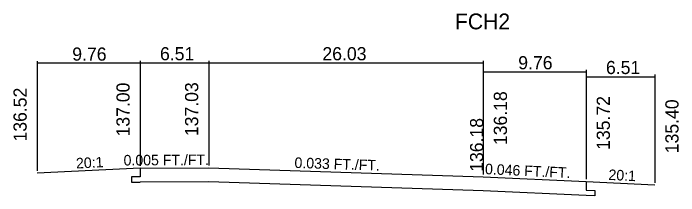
# Model space of a CAD drawing. Extents: x -14327 to 8886, y -10 to 39048.
# Drawn here: x 1133.8 to 1196.9, y 28043.4 to 28060.7 of the extents above; entities that cross this region are included whole.
import ezdxf

# ---------------------------------------------------------------- set-up
doc = ezdxf.new("R2010")
doc.units = 0
doc.layers.add('Level 20', color=7, linetype='Continuous')

msp = doc.modelspace()

# ---------------------------------------------------------------- linework, layer by layer
at = {"layer": 'Level 20'}
for p, q in [((1145.789, 28056.181), (1145.789, 28046.198)), ((1152.296, 28056.181), (1152.296, 28046.231)), ((1178.326, 28056.181), (1178.326, 28045.376)), ((1136.028, 28056.148), (1136.028, 28045.718)), ((1145.789, 28055.948), (1136.028, 28055.948)), ((1145.789, 28056.148), (1145.789, 28046.198)), ((1145.789, 28055.981), (1152.296, 28055.981)), ((1152.296, 28055.981), (1178.326, 28055.981)), ((1178.326, 28055.326), (1178.326, 28045.376)), ((1178.326, 28055.126), (1188.087, 28055.126)), ((1188.087, 28055.326), (1188.087, 28044.925)), ((1188.087, 28054.875), (1188.087, 28044.925)), ((1188.087, 28054.675), (1194.595, 28054.675)), ((1194.595, 28054.875), (1194.595, 28044.605)), ((1145.789, 28045.998), (1136.028, 28045.518)), ((1145.789, 28045.998), (1152.296, 28046.031)), ((1145.789, 28045.998), (1145.789, 28045.165)), ((1152.296, 28046.031), (1178.326, 28045.176)), ((1145.789, 28045.165), (1144.975, 28045.162)), ((1144.975, 28045.162), (1144.975, 28044.662)), ((1178.326, 28045.176), (1188.087, 28044.725)), ((1144.975, 28044.662), (1145.789, 28044.665)), ((1152.296, 28044.698), (1145.789, 28044.665)), ((1178.326, 28043.843), (1152.296, 28044.698)), ((1188.087, 28044.725), (1188.087, 28043.892)), ((1188.087, 28044.725), (1194.595, 28044.405)), ((1188.087, 28043.392), (1178.326, 28043.843)), ((1188.087, 28043.892), (1188.901, 28043.869)), ((1188.901, 28043.869), (1188.901, 28043.369)), ((1188.901, 28043.369), (1188.087, 28043.392))]:
    msp.add_line(p, q, dxfattribs=at)

# ---------------------------------------------------------------- texts
for s, height, p in [('FCH2', 1.5, (1175.639, 28059.176)), ('9.76', 1.25, (1139.348, 28056.198)), ('6.51', 1.25, (1147.67, 28056.231)), ('26.03', 1.25, (1163.072, 28056.231)), ('9.76', 1.25, (1181.647, 28055.376)), ('6.51', 1.25, (1189.968, 28054.925))]:
    msp.add_text(s, height=height, dxfattribs=at).set_placement(p)
for s, height, rotation, p in [('137.00', 1.25, 90, (1144.787, 28048.998)), ('137.03', 1.25, 90, (1151.295, 28049.031)), ('136.52', 1.25, 90, (1135.026, 28048.518)), ('136.18', 1.25, 90, (1180.578, 28048.176)), ('135.72', 1.25, 90, (1190.339, 28047.725)), ('135.40', 1.25, 90, (1196.847, 28047.405)), (' 136.18', 1.25, 90, (1178.326, 28045.176)), ('20:1', 1, 2.81522, (1139.728, 28045.95)), ('0.005 FT./FT.', 1, 0.2884, (1144.219, 28046.24)), ('0.033 FT./FT.', 1, 358.11917, (1160.413, 28046.014)), ('0.046 FT./FT.', 1, 357.35354, (1178.479, 28045.419)), ('20:1', 1, 357.18478, (1190.185, 28044.872))]:
    msp.add_text(s, height=height, rotation=rotation, dxfattribs=at).set_placement(p)

doc.saveas('drawing.dxf')
